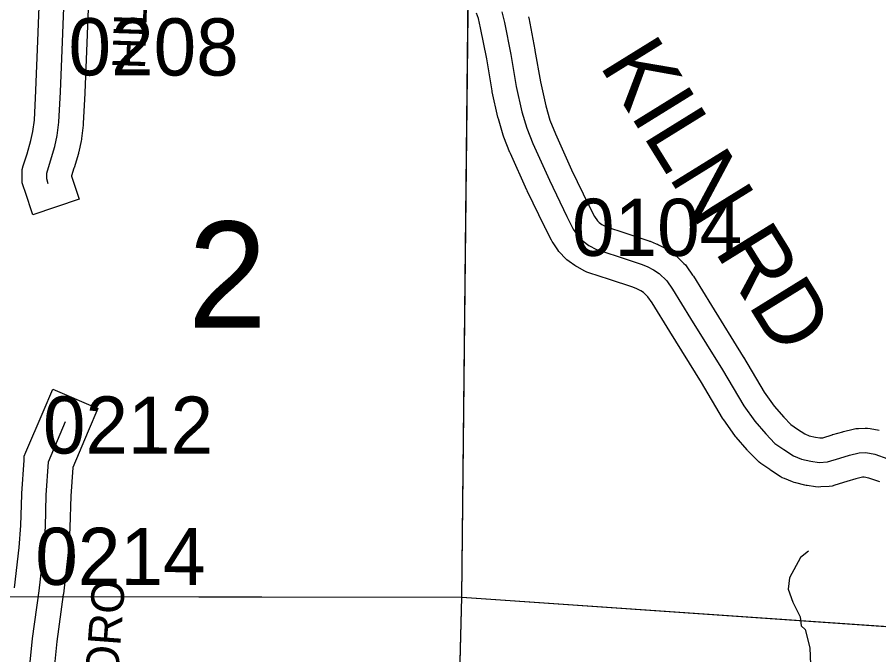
# Model space of a CAD drawing. Extents: x -132.8 to -73.3, y -60 to -26.
# Drawn here: x -123.269 to -122.216, y -45.375 to -44.595 of the extents above; entities that cross this region are included whole.
import ezdxf

# ---------------------------------------------------------------- set-up
doc = ezdxf.new("R2010")
doc.units = 0
for name, color, linetype in [('tdCoHydroRiver', 7, 'Continuous'), ('tdCoSecRdNmbr', 7, 'Continuous'), ('tdCoSecRdTxt', 7, 'Continuous'), ('tdCoSecRteBand', 7, 'Continuous'), ('tdCoSecRteCL', 7, 'Continuous'), ('tdCoSectLine', 7, 'Continuous'), ('tdCoSectLinePart', 7, 'Continuous'), ('tdCoSectNmbr', 7, 'Continuous'), ('tdCoSurfGravel', 7, 'Continuous')]:
    doc.layers.add(name, color=color, linetype=linetype)

msp = doc.modelspace()

# ---------------------------------------------------------------- linework, layer by layer
at = {"layer": 'tdCoHydroRiver'}
msp.add_lwpolyline([(-122.3017, -45.2481), (-122.3114, -45.2557), (-122.3247, -45.2806), (-122.3267, -45.2948), (-122.3208, -45.3107), (-122.3118, -45.3283), (-122.3105, -45.3394), (-122.3059, -45.3442), (-122.3002, -45.3665), (-122.2992, -45.387)], dxfattribs=at)
at = {"layer": 'tdCoSecRteBand'}
for points in [[(-123.1797, -44.5105), (-123.1842, -44.6258), (-123.1842, -44.6258), (-123.1842, -44.6258), (-123.1866, -44.687), (-123.1866, -44.6872), (-123.1867, -44.6873), (-123.1886, -44.7246), (-123.1887, -44.7256), (-123.1888, -44.7266), (-123.1908, -44.7429), (-123.1909, -44.7443), (-123.1912, -44.7457), (-123.1942, -44.7592), (-123.1944, -44.7603), (-123.1947, -44.7613), (-123.1999, -44.7789), (-123.2, -44.7791), (-123.2001, -44.7793), (-123.203, -44.7888), (-123.2029, -44.789), (-123.1935, -44.8174), (-123.2504, -44.8364), (-123.2599, -44.8079), (-123.2618, -44.802), (-123.2634, -44.7974), (-123.2634, -44.7925), (-123.2634, -44.7854), (-123.2634, -44.7808), (-123.262, -44.7765), (-123.2574, -44.7616), (-123.2526, -44.7454), (-123.2502, -44.7343), (-123.2485, -44.7204), (-123.2466, -44.6844), (-123.2441, -44.6234), (-123.2397, -44.508)], [(-122.2143, -45.1633), (-122.2279, -45.1586), (-122.2337, -45.1576), (-122.2355, -45.1577), (-122.2437, -45.1597), (-122.2549, -45.1629), (-122.2693, -45.1675), (-122.2726, -45.1685), (-122.2762, -45.1688), (-122.2865, -45.1695), (-122.2897, -45.1698), (-122.2929, -45.1693), (-122.3033, -45.1678), (-122.3047, -45.1676), (-122.3062, -45.1673), (-122.3172, -45.1645), (-122.3193, -45.164), (-122.3213, -45.1633), (-122.3311, -45.1593), (-122.3338, -45.1582), (-122.3363, -45.1567), (-122.3481, -45.149), (-122.3486, -45.1487), (-122.3491, -45.1483), (-122.36, -45.1407), (-122.3622, -45.1391), (-122.3641, -45.1372), (-122.3755, -45.1256), (-122.3762, -45.1249), (-122.3768, -45.1241), (-122.3901, -45.1086), (-122.391, -45.1076), (-122.3917, -45.1065), (-122.4053, -45.0875), (-122.406, -45.0865), (-122.4067, -45.0854), (-122.4327, -45.0417), (-122.4713, -44.9791), (-122.493, -44.9441), (-122.498, -44.937), (-122.5035, -44.9316), (-122.5067, -44.9294), (-122.5115, -44.927), (-122.5167, -44.9249), (-122.5451, -44.9156), (-122.5702, -44.9075), (-122.5729, -44.9066), (-122.5754, -44.9052), (-122.5848, -44.9), (-122.5861, -44.8993), (-122.5873, -44.8985), (-122.5945, -44.8935), (-122.5972, -44.8916), (-122.5995, -44.8892), (-122.6054, -44.8828), (-122.6069, -44.8812), (-122.6081, -44.8794), (-122.614, -44.8707), (-122.6151, -44.8692), (-122.6159, -44.8675), (-122.6238, -44.8523), (-122.624, -44.8519), (-122.6242, -44.8515), (-122.6457, -44.8069), (-122.6458, -44.8065), (-122.646, -44.8062), (-122.6662, -44.7613), (-122.6665, -44.7607), (-122.6668, -44.76), (-122.6742, -44.7412), (-122.6746, -44.7401), (-122.675, -44.7389), (-122.6809, -44.7191), (-122.6812, -44.7181), (-122.6815, -44.717), (-122.6884, -44.6859), (-122.6885, -44.6852), (-122.6886, -44.6845), (-122.6952, -44.6456), (-122.7027, -44.6075), (-122.7054, -44.5963), (-122.7077, -44.5895)], [(-122.6442, -44.5939), (-122.6441, -44.5946), (-122.6439, -44.5953), (-122.6363, -44.6345), (-122.6362, -44.6348), (-122.6362, -44.6352), (-122.6296, -44.6737), (-122.6231, -44.7029), (-122.6179, -44.7204), (-122.6112, -44.7373), (-122.5914, -44.7812), (-122.5703, -44.8251), (-122.5635, -44.8384), (-122.5598, -44.8437), (-122.5577, -44.846), (-122.5545, -44.8482), (-122.5489, -44.8513), (-122.5265, -44.8585), (-122.5265, -44.8585), (-122.5264, -44.8586), (-122.4971, -44.8682), (-122.4962, -44.8685), (-122.4953, -44.8688), (-122.4879, -44.8718), (-122.4865, -44.8723), (-122.4853, -44.873), (-122.4776, -44.8769), (-122.476, -44.8778), (-122.4745, -44.8788), (-122.4676, -44.8835), (-122.4654, -44.8849), (-122.4635, -44.8868), (-122.4542, -44.8959), (-122.4522, -44.8978), (-122.4506, -44.9001), (-122.4435, -44.9102), (-122.4429, -44.9109), (-122.4425, -44.9117), (-122.4203, -44.9475), (-122.4202, -44.9475), (-122.4202, -44.9475), (-122.3815, -45.0104), (-122.3814, -45.0106), (-122.3813, -45.0108), (-122.3558, -45.0536), (-122.3437, -45.0705), (-122.3319, -45.0843), (-122.3232, -45.0932), (-122.315, -45.0989), (-122.3062, -45.1047), (-122.3009, -45.1068), (-122.2933, -45.1086), (-122.2876, -45.1094), (-122.284, -45.1092), (-122.2726, -45.1056), (-122.2722, -45.1054), (-122.2718, -45.1053), (-122.2597, -45.1019), (-122.2592, -45.1017), (-122.2587, -45.1016), (-122.2469, -45.0987), (-122.2437, -45.0979), (-122.2405, -45.0978), (-122.2324, -45.0975), (-122.2293, -45.0974), (-122.2262, -45.098), (-122.2151, -45.1)], [(-123.2726, -45.2931), (-123.267, -45.2437), (-123.2649, -45.2169), (-123.2639, -45.1787), (-123.2639, -45.1781), (-123.2639, -45.1775), (-123.2611, -45.1368), (-123.2608, -45.1317), (-123.2588, -45.127), (-123.2378, -45.0776), (-123.226, -45.05), (-123.1708, -45.0736), (-123.1826, -45.1012), (-123.2016, -45.1458), (-123.204, -45.1808), (-123.2049, -45.2192), (-123.2049, -45.22), (-123.205, -45.2208), (-123.2072, -45.2489), (-123.2073, -45.2494), (-123.2073, -45.2499), (-123.213, -45.3002), (-123.213, -45.3006), (-123.2131, -45.301), (-123.2211, -45.3586), (-123.2292, -45.4402)]]:
    msp.add_lwpolyline(points, dxfattribs=at)
at = {"layer": 'tdCoSecRteCL'}
for points in [[(-123.2314, -44.7985), (-123.2334, -44.7925), (-123.2334, -44.7854), (-123.2287, -44.7703), (-123.2235, -44.7528), (-123.2206, -44.7393), (-123.2186, -44.723), (-123.2166, -44.6858), (-123.2141, -44.6246), (-123.2097, -44.5092), (-123.2088, -44.4905), (-123.2043, -44.3953), (-123.2006, -44.3013), (-123.1984, -44.2041), (-123.1984, -44.1884), (-123.1959, -44.178), (-123.186, -44.1524), (-123.1688, -44.1102), (-123.1631, -44.0986), (-123.1601, -44.0952)], [(-122.6766, -44.5879), (-122.6734, -44.601), (-122.6657, -44.6402), (-122.6591, -44.6794), (-122.6522, -44.7105), (-122.6462, -44.7302), (-122.6389, -44.749), (-122.6186, -44.7939), (-122.5972, -44.8385), (-122.5893, -44.8538), (-122.5834, -44.8624), (-122.5774, -44.8688), (-122.5703, -44.8738), (-122.5609, -44.8789), (-122.5358, -44.8871), (-122.5064, -44.8967), (-122.499, -44.8997), (-122.4914, -44.9036), (-122.4845, -44.9083), (-122.4751, -44.9174), (-122.468, -44.9275), (-122.4458, -44.9633), (-122.407, -45.0262), (-122.3809, -45.0701), (-122.3673, -45.089), (-122.354, -45.1046), (-122.3427, -45.1162), (-122.3318, -45.1238), (-122.32, -45.1315), (-122.3101, -45.1354), (-122.299, -45.1381), (-122.2887, -45.1396), (-122.2783, -45.1389), (-122.2635, -45.1342), (-122.2514, -45.1307), (-122.2396, -45.1278), (-122.2315, -45.1275), (-122.2204, -45.1295), (-122.2046, -45.1349)], [(-123.2408, -45.7143), (-123.2401, -45.7111), (-123.2396, -45.703), (-123.2438, -45.6793), (-123.2512, -45.6492), (-123.2625, -45.6169), (-123.2667, -45.6044), (-123.2685, -45.5906), (-123.2687, -45.5684), (-123.2655, -45.5291), (-123.2591, -45.4377), (-123.2509, -45.355), (-123.2428, -45.2968), (-123.2371, -45.2465), (-123.2349, -45.2184), (-123.2339, -45.1795), (-123.2312, -45.1388), (-123.2102, -45.0894)]]:
    msp.add_lwpolyline(points, dxfattribs=at)
at = {"layer": 'tdCoSectLine'}
for points in [[(-122.7257, -45.3043), (-122.7152, -44.3247)], [(-123.6909, -45.3031), (-122.7257, -45.3043)], [(-122.7514, -46.307), (-122.7257, -45.3043)], [(-122.7257, -45.3043), (-121.7592, -45.3712)]]:
    msp.add_lwpolyline(points, dxfattribs=at)
at = {"layer": 'tdCoSectLinePart'}
for points in [[(-122.7257, -45.3043), (-122.7178, -44.5663)], [(-123.2146, -45.3037), (-122.7257, -45.3043)], [(-122.7414, -45.917), (-122.7257, -45.3043)], [(-122.7257, -45.3043), (-121.9789, -45.356)]]:
    msp.add_lwpolyline(points, dxfattribs=at)
at = {"layer": 'tdCoSurfGravel'}
msp.add_line((-123.2312, -45.1388), (-123.2102, -45.0894), dxfattribs=at)
for points in [[(-123.2314, -44.7985), (-123.2334, -44.7925), (-123.2334, -44.7854), (-123.2287, -44.7703), (-123.2235, -44.7528), (-123.2206, -44.7393), (-123.2186, -44.723), (-123.2166, -44.6858), (-123.2141, -44.6246), (-123.2097, -44.5092), (-123.2088, -44.4905)], [(-122.6766, -44.5879), (-122.6734, -44.601), (-122.6657, -44.6402), (-122.6591, -44.6794), (-122.6522, -44.7105), (-122.6462, -44.7302), (-122.6389, -44.749), (-122.6186, -44.7939), (-122.5972, -44.8385), (-122.5893, -44.8538), (-122.5834, -44.8624), (-122.5774, -44.8688), (-122.5703, -44.8738), (-122.5609, -44.8789), (-122.5358, -44.8871), (-122.5064, -44.8967), (-122.499, -44.8997), (-122.4914, -44.9036), (-122.4845, -44.9083), (-122.4751, -44.9174), (-122.468, -44.9275), (-122.4458, -44.9633), (-122.407, -45.0262), (-122.3809, -45.0701), (-122.3673, -45.089), (-122.354, -45.1046), (-122.3427, -45.1162), (-122.3318, -45.1238), (-122.32, -45.1315), (-122.3101, -45.1354), (-122.299, -45.1381), (-122.2887, -45.1396), (-122.2783, -45.1389), (-122.2635, -45.1342), (-122.2514, -45.1307), (-122.2396, -45.1278), (-122.2315, -45.1275), (-122.2204, -45.1295), (-122.2046, -45.1349)], [(-123.2428, -45.2968), (-123.2371, -45.2465), (-123.2349, -45.2184), (-123.2339, -45.1795), (-123.2312, -45.1388)], [(-123.2408, -45.7143), (-123.2401, -45.7111), (-123.2396, -45.703), (-123.2438, -45.6793), (-123.2512, -45.6492), (-123.2625, -45.6169), (-123.2667, -45.6044), (-123.2685, -45.5906), (-123.2687, -45.5684), (-123.2655, -45.5291), (-123.2591, -45.4377), (-123.2509, -45.355), (-123.2428, -45.2968)]]:
    msp.add_lwpolyline(points, dxfattribs=at)

# ---------------------------------------------------------------- texts
at = {"layer": 'tdCoSecRdNmbr'}
for s, rotation, p in [('0208', 359.9079, (-123.2068, -44.6657)), ('0104', 359.9085, (-122.591, -44.8866)), ('0212', 359.9079, (-123.2381, -45.1286)), ('0214', 359.9079, (-123.2474, -45.2894))]:
    msp.add_text(s, height=0.07, rotation=rotation, dxfattribs=at).set_placement(p)
at = {"layer": 'tdCoSecRdTxt'}
for s, height, rotation, p in [('HILLSBORO', 0.04, 88.1254, (-123.1132, -44.6587)), ('KILN RD', 0.08, 301.7836, (-122.5582, -44.6532)), ('HILLSBORO', 0.04, 85.7049, (-123.1603, -45.5899))]:
    msp.add_text(s, height=height, rotation=rotation, dxfattribs=at).set_placement(p)
at = {"layer": 'tdCoSectNmbr'}
msp.add_text('2', height=0.13, rotation=359.9079, dxfattribs=at).set_placement((-123.0607, -44.9746))

doc.saveas('drawing.dxf')
